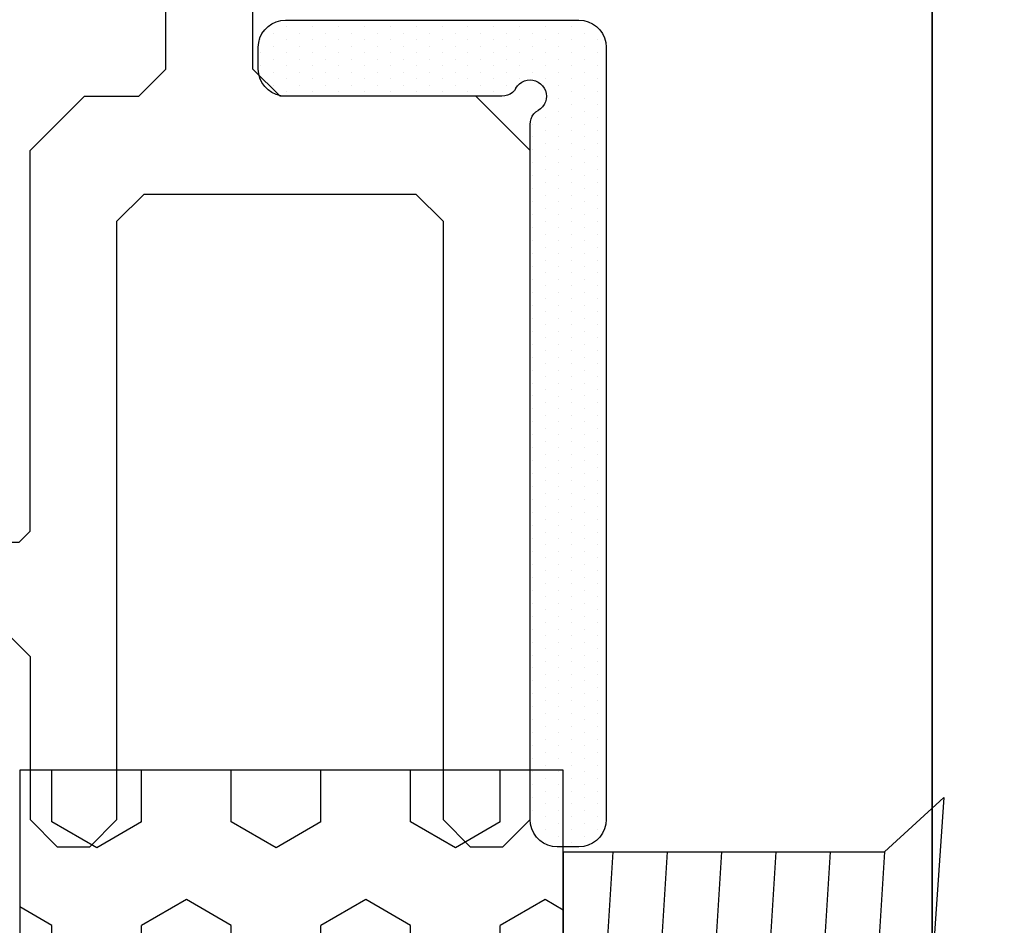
# Model space of a CAD drawing. Header units: millimetres. Extents: x -637441 to -130928, y -380379 to -53767.
# Tile 368 of 390: x -337369 to -337351, y -149246 to -149229. Entities that reach past the tile are written whole.
import ezdxf

# ---------------------------------------------------------------- set-up
doc = ezdxf.new("R2010")
doc.units = ezdxf.units.MM
doc.header["$LTSCALE"] = 10
doc.layers.add('CKTEXTY_MALE', color=7, linetype='Continuous', lineweight=25)
for name, color, linetype in [('CrossSectionsAccess', 2, 'Continuous'), ('CrossSectionsGlass', 4, 'Continuous'), ('CrossSectionsGums', 1, 'Continuous'), ('CrossSectionsProfils', 7, 'Continuous')]:
    doc.layers.add(name, color=color, linetype=linetype)
doc.styles.get("Standard").update_dxf_attribs({"font": 'simplex.shx', "width": 0.8})
doc.dimstyles.new('normální', dxfattribs={"dimscale": 50, "dimtxt": 2.5, "dimasz": 2.5, "dimexe": 1.768, "dimexo": 5, "dimtad": 1, "dimrnd": 1, "dimtxsty": 'Standard', "dimblk1": 'OBLIQUE', "dimblk2": 'OBLIQUE', "dimsah": 1, "dimcen": 2.5, "dimdle": 1.8, "dimadec": 0, "dimazin": 0, "dimtfac": 1, "dimtix": 1, "dimtmove": 2, "dimatfit": 3, "dimfxl": 1, "dimarcsym": 0})

# ---------------------------------------------------------------- blocks, each defined once
blk = doc.blocks.new('120609', base_point=(6339.36035, 1850.44214))
at = {"layer": 'CrossSectionsGums', "color": 253, "true_color": 0xadadad}
for p, q in [((6329.90869, 1849.85059), (6329.56689, 1850.44214)), ((6330.86133, 1849.85059), (6331.20264, 1850.44214)), ((6335.62354, 1849.85077), (6335.28223, 1850.44214)), ((6336.57617, 1849.85083), (6336.91748, 1850.44214)), ((6341.33838, 1849.85077), (6340.99707, 1850.44214)), ((6342.29102, 1849.85083), (6342.63232, 1850.44214)), ((6347.05371, 1849.85052), (6346.71191, 1850.44214)), ((6348.00635, 1849.85065), (6348.34766, 1850.44214)), ((6327.86035, 1849.85071), (6328.00342, 1849.85071)), ((6328.47998, 1849.02576), (6328.00342, 1849.85065)), ((6329.90869, 1849.85071), (6330.86084, 1849.85071)), ((6332.29004, 1849.02594), (6332.76611, 1849.85089)), ((6332.76611, 1849.85071), (6333.71826, 1849.85071)), ((6334.19482, 1849.02576), (6333.71826, 1849.85065)), ((6335.62354, 1849.85071), (6336.57617, 1849.85071)), ((6338.00488, 1849.02582), (6338.48145, 1849.85071)), ((6338.48096, 1849.85071), (6339.43359, 1849.85071)), ((6339.91016, 1849.02594), (6339.43359, 1849.85083)), ((6341.33838, 1849.85071), (6342.29102, 1849.85071)), ((6343.71973, 1849.02582), (6344.19629, 1849.85071)), ((6344.1958, 1849.85071), (6345.14844, 1849.85071)), ((6345.625, 1849.02594), (6345.14844, 1849.85083)), ((6347.05371, 1849.85071), (6348.00586, 1849.85071)), ((6349.43457, 1849.02582), (6349.91113, 1849.85071)), ((6349.91113, 1849.85071), (6350.86035, 1849.85071)), ((6328.00342, 1848.20093), (6328.47949, 1849.02582)), ((6332.76611, 1848.20093), (6332.29004, 1849.02582)), ((6333.71875, 1848.20093), (6334.19482, 1849.02582)), ((6338.48096, 1848.20093), (6338.00488, 1849.02582)), ((6339.43359, 1848.20099), (6339.90967, 1849.02588)), ((6344.19629, 1848.20111), (6343.71973, 1849.026)), ((6345.14844, 1848.20099), (6345.62451, 1849.02588)), ((6349.91113, 1848.20087), (6349.43506, 1849.02576)), ((6327.86035, 1848.20093), (6328.00342, 1848.20093)), ((6329.43213, 1847.37592), (6329.90869, 1848.20081)), ((6329.90869, 1848.20093), (6330.86084, 1848.20093)), ((6331.3374, 1847.37598), (6330.86084, 1848.20081)), ((6332.76611, 1848.20093), (6333.71826, 1848.20093)), ((6335.14746, 1847.3761), (6335.62354, 1848.20105)), ((6335.62354, 1848.20093), (6336.57617, 1848.20093)), ((6337.05225, 1847.3761), (6336.57617, 1848.20099)), ((6338.48096, 1848.20093), (6339.43359, 1848.20093)), ((6340.8623, 1847.37616), (6341.33838, 1848.20105)), ((6341.33838, 1848.20093), (6342.29102, 1848.20093)), ((6342.76709, 1847.3761), (6342.29102, 1848.20099)), ((6344.1958, 1848.20093), (6345.14844, 1848.20093)), ((6346.57764, 1847.37598), (6347.05371, 1848.20087)), ((6347.05371, 1848.20093), (6348.00586, 1848.20093)), ((6348.48242, 1847.37592), (6348.00586, 1848.20081)), ((6349.91113, 1848.20093), (6350.86035, 1848.20093)), ((6329.90869, 1846.55109), (6329.43213, 1847.37598)), ((6330.86084, 1846.55127), (6331.3374, 1847.37616)), ((6335.62354, 1846.55103), (6335.14697, 1847.37598)), ((6336.57617, 1846.55121), (6337.05225, 1847.37604)), ((6341.33887, 1846.55127), (6340.8623, 1847.37616)), ((6342.29102, 1846.55109), (6342.76758, 1847.37598)), ((6347.05371, 1846.55121), (6346.57715, 1847.3761)), ((6348.00586, 1846.55115), (6348.48242, 1847.37604)), ((6327.86035, 1846.55115), (6328.00342, 1846.55115)), ((6328.47998, 1845.72626), (6328.00391, 1846.55115)), ((6329.90869, 1846.55115), (6330.86084, 1846.55115)), ((6332.29004, 1845.72626), (6332.76611, 1846.55115)), ((6332.76611, 1846.55115), (6333.71826, 1846.55115)), ((6334.19482, 1845.72626), (6333.71875, 1846.55115)), ((6335.62354, 1846.55115), (6336.57617, 1846.55115)), ((6338.00488, 1845.72626), (6338.48096, 1846.55115)), ((6338.48096, 1846.55115), (6339.43359, 1846.55115)), ((6339.90967, 1845.7262), (6339.43359, 1846.55109)), ((6341.33838, 1846.55115), (6342.29102, 1846.55115)), ((6343.71973, 1845.72632), (6344.1958, 1846.55121)), ((6344.1958, 1846.55115), (6345.14844, 1846.55115)), ((6345.625, 1845.72644), (6345.14893, 1846.55133)), ((6347.05371, 1846.55115), (6348.00586, 1846.55115)), ((6349.43506, 1845.72607), (6349.91113, 1846.55096)), ((6349.91113, 1846.55115), (6350.86035, 1846.55115)), ((6328.00342, 1844.90125), (6328.47998, 1845.72614)), ((6332.76611, 1844.90131), (6332.29004, 1845.7262)), ((6333.71875, 1844.90143), (6334.19482, 1845.72632)), ((6338.48096, 1844.90143), (6338.00488, 1845.72632)), ((6339.43359, 1844.90149), (6339.90967, 1845.72638)), ((6344.1958, 1844.90137), (6343.71973, 1845.72626)), ((6345.14844, 1844.90125), (6345.625, 1845.72614)), ((6349.91113, 1844.90131), (6349.43506, 1845.72614)), ((6327.86035, 1844.90137), (6328.00342, 1844.90137)), ((6329.43213, 1844.0766), (6329.90869, 1844.90149)), ((6329.90869, 1844.90137), (6330.86084, 1844.90137)), ((6331.3374, 1844.07642), (6330.86084, 1844.90131)), ((6332.76611, 1844.90137), (6333.71826, 1844.90137)), ((6335.14746, 1844.07654), (6335.62354, 1844.90143)), ((6335.62354, 1844.90137), (6336.57617, 1844.90137)), ((6337.05225, 1844.07635), (6336.57617, 1844.90125)), ((6338.48096, 1844.90137), (6339.43359, 1844.90137)), ((6340.8623, 1844.07642), (6341.33887, 1844.90131)), ((6341.33838, 1844.90137), (6342.29102, 1844.90137)), ((6342.76758, 1844.0766), (6342.29102, 1844.90149)), ((6344.1958, 1844.90137), (6345.14844, 1844.90137)), ((6346.57715, 1844.07648), (6347.05371, 1844.90137)), ((6347.05371, 1844.90137), (6348.00586, 1844.90137)), ((6348.48242, 1844.07654), (6348.00586, 1844.90143)), ((6349.91113, 1844.90137), (6350.86035, 1844.90137)), ((6329.90869, 1843.25159), (6329.43262, 1844.07648)), ((6330.86133, 1843.25159), (6331.3374, 1844.07648)), ((6335.62354, 1843.25159), (6335.14746, 1844.07648)), ((6336.57617, 1843.25159), (6337.05225, 1844.07648)), ((6341.33838, 1843.25153), (6340.8623, 1844.07642)), ((6342.29102, 1843.25165), (6342.76709, 1844.07654)), ((6347.05371, 1843.25177), (6346.57764, 1844.07666)), ((6348.00635, 1843.2514), (6348.48242, 1844.07629)), ((6327.86035, 1843.25159), (6328.00342, 1843.25159)), ((6328.47998, 1842.42657), (6328.00342, 1843.25146)), ((6329.90869, 1843.25159), (6330.86084, 1843.25159)), ((6332.29004, 1842.42676), (6332.76611, 1843.25165)), ((6332.76611, 1843.25159), (6333.71826, 1843.25159)), ((6334.19482, 1842.4267), (6333.71875, 1843.25159)), ((6335.62354, 1843.25159), (6336.57617, 1843.25159)), ((6338.00488, 1842.42682), (6338.48096, 1843.25171)), ((6338.48096, 1843.25159), (6339.43359, 1843.25159)), ((6339.90967, 1842.42676), (6339.43359, 1843.25165)), ((6341.33838, 1843.25159), (6342.29102, 1843.25159)), ((6343.71973, 1842.42657), (6344.19629, 1843.25146)), ((6344.1958, 1843.25159), (6345.14844, 1843.25159)), ((6345.62451, 1842.4267), (6345.14844, 1843.25159)), ((6347.05371, 1843.25159), (6348.00586, 1843.25159)), ((6349.43457, 1842.42664), (6349.91113, 1843.25153)), ((6349.91113, 1843.25159), (6350.86035, 1843.25159)), ((6328.00342, 1841.60193), (6328.47998, 1842.42682)), ((6332.76611, 1841.60175), (6332.29004, 1842.42664)), ((6333.71826, 1841.60193), (6334.19482, 1842.42682)), ((6338.48096, 1841.60168), (6338.00488, 1842.42657)), ((6339.43359, 1841.60175), (6339.90967, 1842.42664)), ((6344.19629, 1841.60193), (6343.71973, 1842.42682)), ((6345.14844, 1841.60181), (6345.625, 1842.4267)), ((6349.91113, 1841.60187), (6349.43457, 1842.42676)), ((6327.86035, 1841.60181), (6328.00342, 1841.60181)), ((6329.43262, 1840.77692), (6329.90869, 1841.60181)), ((6329.90869, 1841.60181), (6330.86084, 1841.60181)), ((6331.3374, 1840.77692), (6330.86133, 1841.60181)), ((6332.76611, 1841.60181), (6333.71826, 1841.60181)), ((6335.14746, 1840.77692), (6335.62354, 1841.60181)), ((6335.62354, 1841.60181), (6336.57617, 1841.60181)), ((6337.05225, 1840.77692), (6336.57617, 1841.60181)), ((6338.48096, 1841.60181), (6339.43359, 1841.60181)), ((6340.8623, 1840.77698), (6341.33838, 1841.60187)), ((6341.33838, 1841.60181), (6342.29102, 1841.60181)), ((6342.76709, 1840.77686), (6342.29102, 1841.60175)), ((6344.1958, 1841.60181), (6345.14844, 1841.60181)), ((6346.57764, 1840.77673), (6347.05371, 1841.60162)), ((6347.05371, 1841.60181), (6348.00586, 1841.60181)), ((6348.48242, 1840.7771), (6348.00635, 1841.60199)), ((6349.91113, 1841.60181), (6350.86035, 1841.60181)), ((6329.62549, 1840.44214), (6329.43213, 1840.77679)), ((6331.14404, 1840.44214), (6331.3374, 1840.77698)), ((6335.34082, 1840.44214), (6335.14746, 1840.77698)), ((6336.85889, 1840.44214), (6337.05225, 1840.77704)), ((6341.05566, 1840.44214), (6340.8623, 1840.77698)), ((6342.57422, 1840.44214), (6342.76758, 1840.77679)), ((6346.77051, 1840.44214), (6346.57715, 1840.77692)), ((6348.28906, 1840.44214), (6348.48242, 1840.77686))]:
    blk.add_line(p, q, dxfattribs=at)
at = {"layer": 'CrossSectionsGums', "color": 1, "flags": 128}
blk.add_lwpolyline([(6350.86035, 1840.44214), (6350.86035, 1850.44214), (6327.86035, 1850.44214), (6327.86035, 1840.44214), (6350.86035, 1840.44214)], dxfattribs=at)
blk = doc.blocks.new('14614948', base_point=(267.362, 311.137))
at = {"layer": 'CrossSectionsAccess'}
for p, q in [((277.362, 311.137), (257.362, 311.137)), ((257.362, 311.137), (257.362, 305.224)), ((277.362, 311.137), (277.362, 305.224)), ((262.358, 310.534), (257.362, 310.224)), ((267.362, 310.637), (262.358, 310.534)), ((272.366, 310.534), (267.362, 310.637)), ((277.362, 310.224), (272.366, 310.534)), ((267.362, 309.637), (262.358, 309.534)), ((272.366, 309.534), (267.362, 309.637)), ((262.358, 309.534), (257.362, 309.224)), ((277.362, 309.224), (272.366, 309.534)), ((262.358, 308.534), (257.362, 308.224)), ((267.362, 308.637), (262.358, 308.534)), ((272.366, 308.534), (267.362, 308.637)), ((277.362, 308.224), (272.366, 308.534)), ((267.362, 307.637), (262.358, 307.534)), ((272.366, 307.534), (267.362, 307.637)), ((262.358, 307.534), (257.362, 307.224)), ((277.362, 307.224), (272.366, 307.534)), ((262.358, 306.534), (257.362, 306.224)), ((267.362, 306.637), (262.358, 306.534)), ((272.366, 306.534), (267.362, 306.637)), ((277.362, 306.224), (272.366, 306.534)), ((267.362, 305.637), (262.358, 305.534)), ((272.366, 305.534), (267.362, 305.637)), ((262.358, 305.534), (257.362, 305.224)), ((277.362, 305.224), (272.366, 305.534)), ((257.362, 305.224), (256.362, 304.137)), ((277.362, 305.224), (278.362, 304.137)), ((267.362, 304.637), (261.857, 304.512)), ((272.868, 304.512), (267.362, 304.637)), ((261.857, 304.512), (256.362, 304.137)), ((278.362, 304.137), (272.868, 304.512))]:
    blk.add_line(p, q, dxfattribs=at)
blk = doc.blocks.new('K43_2105_X', base_point=(1276.174, 1370.825))
at = {"layer": 'CrossSectionsProfils', "flags": 128}
for points in [[(1289.474, 1359.325), (1289.674, 1359.525), (1289.674, 1361.125), (1289.474, 1361.325), (1282.674, 1361.325), (1282.174, 1361.825), (1282.174, 1365.075), (1281.924, 1365.325), (1282.174, 1365.575), (1282.174, 1368.825), (1282.674, 1369.325), (1285.174, 1369.325), (1285.674, 1369.825), (1285.674, 1370.325), (1285.174, 1370.825), (1258.174, 1370.825), (1257.674, 1370.325), (1257.674, 1369.725), (1258.174, 1369.225), (1261.174, 1369.225), (1261.674, 1368.725), (1261.674, 1366.575), (1261.924, 1366.325), (1261.674, 1366.075), (1261.674, 1363.925), (1261.174, 1363.425), (1258.174, 1363.425), (1257.674, 1362.925), (1257.674, 1362.325), (1258.174, 1361.825), (1269.174, 1361.825), (1269.674, 1361.325), (1269.674, 1356.325), (1269.174, 1355.825), (1258.174, 1355.825), (1257.674, 1355.325), (1257.674, 1354.725), (1258.174, 1354.225), (1270.474, 1354.225), (1271.474, 1355.225), (1271.474, 1358.825), (1271.974, 1359.325), (1289.474, 1359.325)], [(1280.574, 1361.425), (1280.574, 1361.925), (1280.074, 1362.425), (1279.774, 1362.425), (1279.574, 1362.625), (1279.574, 1363.225), (1279.774, 1363.425), (1280.374, 1363.425), (1280.574, 1363.625), (1280.574, 1369.025), (1280.374, 1369.225), (1263.474, 1369.225), (1263.274, 1369.025), (1263.274, 1363.625), (1263.474, 1363.425), (1270.474, 1363.425), (1271.474, 1362.425), (1271.474, 1361.425), (1271.974, 1360.925), (1280.074, 1360.925), (1280.574, 1361.425)]]:
    blk.add_lwpolyline(points, dxfattribs=at)
blk = doc.blocks.new('Hatch30199', base_point=(2077.016, 1418.632))
at = {"layer": 'CrossSectionsGums', "color": 8}
for p, q in [((1402.08, 1393.984), (1402.08, 1393.984)), ((1402.318, 1393.984), (1402.318, 1393.984)), ((1402.556, 1393.984), (1402.556, 1393.984)), ((1402.794, 1393.984), (1402.794, 1393.984)), ((1401.961, 1393.746), (1401.961, 1393.746)), ((1402.199, 1393.746), (1402.199, 1393.746)), ((1402.437, 1393.746), (1402.437, 1393.746)), ((1402.675, 1393.746), (1402.675, 1393.746)), ((1402.913, 1393.746), (1402.913, 1393.746)), ((1401.842, 1393.507), (1401.842, 1393.507)), ((1402.08, 1393.507), (1402.08, 1393.507)), ((1402.318, 1393.507), (1402.318, 1393.507)), ((1402.556, 1393.507), (1402.556, 1393.507)), ((1402.794, 1393.507), (1402.794, 1393.507)), ((1403.032, 1393.507), (1403.032, 1393.507)), ((1401.723, 1393.269), (1401.723, 1393.269)), ((1401.961, 1393.269), (1401.961, 1393.269)), ((1402.199, 1393.269), (1402.199, 1393.269)), ((1402.437, 1393.269), (1402.437, 1393.269)), ((1402.675, 1393.269), (1402.675, 1393.269)), ((1402.913, 1393.269), (1402.913, 1393.269)), ((1401.842, 1393.031), (1401.842, 1393.031)), ((1402.08, 1393.031), (1402.08, 1393.031)), ((1402.318, 1393.031), (1402.318, 1393.031)), ((1402.556, 1393.031), (1402.556, 1393.031)), ((1402.794, 1393.031), (1402.794, 1393.031)), ((1403.032, 1393.031), (1403.032, 1393.031)), ((1401.723, 1392.793), (1401.723, 1392.793)), ((1401.961, 1392.793), (1401.961, 1392.793)), ((1402.199, 1392.793), (1402.199, 1392.793)), ((1402.437, 1392.793), (1402.437, 1392.793)), ((1402.675, 1392.793), (1402.675, 1392.793)), ((1402.913, 1392.793), (1402.913, 1392.793)), ((1401.842, 1392.555), (1401.842, 1392.555)), ((1402.08, 1392.555), (1402.08, 1392.555)), ((1402.318, 1392.555), (1402.318, 1392.555)), ((1402.556, 1392.555), (1402.556, 1392.555)), ((1402.794, 1392.555), (1402.794, 1392.555)), ((1403.032, 1392.555), (1403.032, 1392.555)), ((1401.723, 1392.317), (1401.723, 1392.317)), ((1401.961, 1392.317), (1401.961, 1392.317)), ((1402.199, 1392.317), (1402.199, 1392.317)), ((1402.437, 1392.317), (1402.437, 1392.317)), ((1402.675, 1392.317), (1402.675, 1392.317)), ((1402.913, 1392.317), (1402.913, 1392.317)), ((1401.842, 1392.079), (1401.842, 1392.079)), ((1402.08, 1392.079), (1402.08, 1392.079)), ((1402.318, 1392.079), (1402.318, 1392.079)), ((1402.556, 1392.079), (1402.556, 1392.079)), ((1402.794, 1392.079), (1402.794, 1392.079)), ((1403.032, 1392.079), (1403.032, 1392.079)), ((1401.723, 1391.841), (1401.723, 1391.841)), ((1401.961, 1391.841), (1401.961, 1391.841)), ((1402.199, 1391.841), (1402.199, 1391.841)), ((1402.437, 1391.841), (1402.437, 1391.841)), ((1402.675, 1391.841), (1402.675, 1391.841)), ((1402.913, 1391.841), (1402.913, 1391.841)), ((1401.842, 1391.603), (1401.842, 1391.603)), ((1402.08, 1391.603), (1402.08, 1391.603)), ((1402.318, 1391.603), (1402.318, 1391.603)), ((1402.556, 1391.603), (1402.556, 1391.603)), ((1402.794, 1391.603), (1402.794, 1391.603)), ((1403.032, 1391.603), (1403.032, 1391.603)), ((1401.723, 1391.364), (1401.723, 1391.364)), ((1401.961, 1391.364), (1401.961, 1391.364)), ((1402.199, 1391.364), (1402.199, 1391.364)), ((1402.437, 1391.364), (1402.437, 1391.364)), ((1402.675, 1391.364), (1402.675, 1391.364)), ((1402.913, 1391.364), (1402.913, 1391.364)), ((1401.842, 1391.126), (1401.842, 1391.126)), ((1402.08, 1391.126), (1402.08, 1391.126)), ((1402.318, 1391.126), (1402.318, 1391.126)), ((1402.556, 1391.126), (1402.556, 1391.126)), ((1402.794, 1391.126), (1402.794, 1391.126)), ((1403.033, 1391.126), (1403.033, 1391.126)), ((1401.723, 1390.888), (1401.723, 1390.888)), ((1401.961, 1390.888), (1401.961, 1390.888)), ((1402.199, 1390.888), (1402.199, 1390.888)), ((1402.437, 1390.888), (1402.437, 1390.888)), ((1402.675, 1390.888), (1402.675, 1390.888)), ((1402.913, 1390.888), (1402.913, 1390.888)), ((1401.842, 1390.65), (1401.842, 1390.65)), ((1402.08, 1390.65), (1402.08, 1390.65)), ((1402.318, 1390.65), (1402.318, 1390.65)), ((1402.556, 1390.65), (1402.556, 1390.65)), ((1402.794, 1390.65), (1402.794, 1390.65)), ((1403.032, 1390.65), (1403.032, 1390.65)), ((1401.723, 1390.412), (1401.723, 1390.412)), ((1401.961, 1390.412), (1401.961, 1390.412)), ((1402.199, 1390.412), (1402.199, 1390.412)), ((1402.437, 1390.412), (1402.437, 1390.412)), ((1402.675, 1390.412), (1402.675, 1390.412)), ((1402.913, 1390.412), (1402.913, 1390.412)), ((1401.842, 1390.174), (1401.842, 1390.174)), ((1402.08, 1390.174), (1402.08, 1390.174)), ((1402.318, 1390.174), (1402.318, 1390.174)), ((1402.556, 1390.174), (1402.556, 1390.174)), ((1402.794, 1390.174), (1402.794, 1390.174)), ((1403.032, 1390.174), (1403.032, 1390.174)), ((1401.723, 1389.936), (1401.723, 1389.936)), ((1401.961, 1389.936), (1401.961, 1389.936)), ((1402.199, 1389.936), (1402.199, 1389.936)), ((1402.437, 1389.936), (1402.437, 1389.936)), ((1402.675, 1389.936), (1402.675, 1389.936)), ((1402.913, 1389.936), (1402.913, 1389.936)), ((1401.842, 1389.698), (1401.842, 1389.698)), ((1402.08, 1389.698), (1402.08, 1389.698)), ((1402.318, 1389.698), (1402.318, 1389.698)), ((1402.556, 1389.698), (1402.556, 1389.698)), ((1402.794, 1389.698), (1402.794, 1389.698)), ((1403.032, 1389.698), (1403.032, 1389.698)), ((1401.723, 1389.459), (1401.723, 1389.459)), ((1401.961, 1389.459), (1401.961, 1389.459)), ((1402.199, 1389.459), (1402.199, 1389.459)), ((1402.437, 1389.459), (1402.437, 1389.459)), ((1402.675, 1389.459), (1402.675, 1389.459)), ((1402.913, 1389.459), (1402.913, 1389.459)), ((1401.842, 1389.221), (1401.842, 1389.221)), ((1402.08, 1389.221), (1402.08, 1389.221)), ((1402.318, 1389.221), (1402.318, 1389.221)), ((1402.556, 1389.221), (1402.556, 1389.221)), ((1402.794, 1389.221), (1402.794, 1389.221)), ((1401.723, 1388.983), (1401.723, 1388.983)), ((1401.961, 1388.983), (1401.961, 1388.983)), ((1402.199, 1388.983), (1402.199, 1388.983)), ((1402.437, 1388.983), (1402.437, 1388.983)), ((1402.675, 1388.983), (1402.675, 1388.983)), ((1403.628, 1388.983), (1403.628, 1388.983)), ((1403.866, 1388.983), (1403.866, 1388.983)), ((1404.104, 1388.983), (1404.104, 1388.983)), ((1404.342, 1388.983), (1404.342, 1388.983)), ((1404.58, 1388.983), (1404.58, 1388.983)), ((1404.818, 1388.983), (1404.818, 1388.983)), ((1405.057, 1388.983), (1405.057, 1388.983)), ((1405.295, 1388.983), (1405.295, 1388.983)), ((1405.533, 1388.983), (1405.533, 1388.983)), ((1405.771, 1388.983), (1405.771, 1388.983)), ((1406.009, 1388.983), (1406.009, 1388.983)), ((1406.247, 1388.983), (1406.247, 1388.983)), ((1406.485, 1388.983), (1406.485, 1388.983)), ((1406.723, 1388.983), (1406.723, 1388.983)), ((1406.962, 1388.983), (1406.962, 1388.983)), ((1407.2, 1388.983), (1407.2, 1388.983)), ((1407.438, 1388.983), (1407.438, 1388.983)), ((1407.676, 1388.983), (1407.676, 1388.983)), ((1407.914, 1388.983), (1407.914, 1388.983)), ((1408.152, 1388.983), (1408.152, 1388.983)), ((1408.39, 1388.983), (1408.39, 1388.983)), ((1408.628, 1388.983), (1408.628, 1388.983)), ((1408.867, 1388.983), (1408.867, 1388.983)), ((1409.105, 1388.983), (1409.105, 1388.983)), ((1409.343, 1388.983), (1409.343, 1388.983)), ((1409.581, 1388.983), (1409.581, 1388.983)), ((1409.819, 1388.983), (1409.819, 1388.983)), ((1410.057, 1388.983), (1410.057, 1388.983)), ((1410.295, 1388.983), (1410.295, 1388.983)), ((1410.533, 1388.983), (1410.533, 1388.983)), ((1410.771, 1388.983), (1410.771, 1388.983)), ((1411.01, 1388.983), (1411.01, 1388.983)), ((1411.248, 1388.983), (1411.248, 1388.983)), ((1411.486, 1388.983), (1411.486, 1388.983)), ((1411.724, 1388.983), (1411.724, 1388.983)), ((1411.962, 1388.983), (1411.962, 1388.983)), ((1412.2, 1388.983), (1412.2, 1388.983)), ((1412.438, 1388.983), (1412.438, 1388.983)), ((1412.677, 1388.983), (1412.677, 1388.983)), ((1412.915, 1388.983), (1412.915, 1388.983)), ((1413.153, 1388.983), (1413.153, 1388.983)), ((1413.391, 1388.983), (1413.391, 1388.983)), ((1413.629, 1388.983), (1413.629, 1388.983)), ((1413.867, 1388.983), (1413.867, 1388.983)), ((1414.105, 1388.983), (1414.105, 1388.983)), ((1414.343, 1388.983), (1414.343, 1388.983)), ((1414.582, 1388.983), (1414.582, 1388.983)), ((1414.82, 1388.983), (1414.82, 1388.983)), ((1415.058, 1388.983), (1415.058, 1388.983)), ((1415.296, 1388.983), (1415.296, 1388.983)), ((1415.534, 1388.983), (1415.534, 1388.983)), ((1415.772, 1388.983), (1415.772, 1388.983)), ((1416.01, 1388.983), (1416.01, 1388.983)), ((1416.248, 1388.983), (1416.248, 1388.983)), ((1416.487, 1388.983), (1416.487, 1388.983)), ((1401.842, 1388.745), (1401.842, 1388.745)), ((1402.08, 1388.745), (1402.08, 1388.745)), ((1402.318, 1388.745), (1402.318, 1388.745)), ((1402.556, 1388.745), (1402.556, 1388.745)), ((1402.794, 1388.745), (1402.794, 1388.745)), ((1403.271, 1388.745), (1403.271, 1388.745)), ((1403.509, 1388.745), (1403.509, 1388.745)), ((1403.747, 1388.745), (1403.747, 1388.745)), ((1403.985, 1388.745), (1403.985, 1388.745)), ((1404.223, 1388.745), (1404.223, 1388.745)), ((1404.461, 1388.745), (1404.461, 1388.745)), ((1404.699, 1388.745), (1404.699, 1388.745)), ((1404.938, 1388.745), (1404.938, 1388.745)), ((1405.176, 1388.745), (1405.176, 1388.745)), ((1405.414, 1388.745), (1405.414, 1388.745)), ((1405.652, 1388.745), (1405.652, 1388.745)), ((1405.89, 1388.745), (1405.89, 1388.745)), ((1406.128, 1388.745), (1406.128, 1388.745)), ((1406.366, 1388.745), (1406.366, 1388.745)), ((1406.604, 1388.745), (1406.604, 1388.745)), ((1406.843, 1388.745), (1406.843, 1388.745)), ((1407.081, 1388.745), (1407.081, 1388.745)), ((1407.319, 1388.745), (1407.319, 1388.745)), ((1407.557, 1388.745), (1407.557, 1388.745)), ((1407.795, 1388.745), (1407.795, 1388.745)), ((1408.033, 1388.745), (1408.033, 1388.745)), ((1408.271, 1388.745), (1408.271, 1388.745)), ((1408.509, 1388.745), (1408.509, 1388.745)), ((1408.748, 1388.745), (1408.748, 1388.745)), ((1408.986, 1388.745), (1408.986, 1388.745)), ((1409.224, 1388.745), (1409.224, 1388.745)), ((1409.462, 1388.745), (1409.462, 1388.745)), ((1409.7, 1388.745), (1409.7, 1388.745)), ((1409.938, 1388.745), (1409.938, 1388.745)), ((1410.176, 1388.745), (1410.176, 1388.745)), ((1410.414, 1388.745), (1410.414, 1388.745)), ((1410.652, 1388.745), (1410.652, 1388.745)), ((1410.891, 1388.745), (1410.891, 1388.745)), ((1411.129, 1388.745), (1411.129, 1388.745)), ((1411.367, 1388.745), (1411.367, 1388.745)), ((1411.605, 1388.745), (1411.605, 1388.745)), ((1411.843, 1388.745), (1411.843, 1388.745)), ((1412.081, 1388.745), (1412.081, 1388.745)), ((1412.319, 1388.745), (1412.319, 1388.745)), ((1412.557, 1388.745), (1412.557, 1388.745)), ((1412.796, 1388.745), (1412.796, 1388.745)), ((1413.034, 1388.745), (1413.034, 1388.745)), ((1413.272, 1388.745), (1413.272, 1388.745)), ((1413.51, 1388.745), (1413.51, 1388.745)), ((1413.748, 1388.745), (1413.748, 1388.745)), ((1413.986, 1388.745), (1413.986, 1388.745)), ((1414.224, 1388.745), (1414.224, 1388.745)), ((1414.463, 1388.745), (1414.463, 1388.745)), ((1414.701, 1388.745), (1414.701, 1388.745)), ((1414.939, 1388.745), (1414.939, 1388.745)), ((1415.177, 1388.745), (1415.177, 1388.745)), ((1415.415, 1388.745), (1415.415, 1388.745)), ((1415.653, 1388.745), (1415.653, 1388.745)), ((1415.891, 1388.745), (1415.891, 1388.745)), ((1416.129, 1388.745), (1416.129, 1388.745)), ((1416.368, 1388.745), (1416.368, 1388.745)), ((1416.606, 1388.745), (1416.606, 1388.745)), ((1416.844, 1388.745), (1416.844, 1388.745)), ((1401.723, 1388.507), (1401.723, 1388.507)), ((1401.961, 1388.507), (1401.961, 1388.507)), ((1402.199, 1388.507), (1402.199, 1388.507)), ((1402.437, 1388.507), (1402.437, 1388.507)), ((1402.675, 1388.507), (1402.675, 1388.507)), ((1402.913, 1388.507), (1402.913, 1388.507)), ((1403.152, 1388.507), (1403.152, 1388.507)), ((1403.39, 1388.507), (1403.39, 1388.507)), ((1403.628, 1388.507), (1403.628, 1388.507)), ((1403.866, 1388.507), (1403.866, 1388.507)), ((1404.104, 1388.507), (1404.104, 1388.507)), ((1404.342, 1388.507), (1404.342, 1388.507)), ((1404.58, 1388.507), (1404.58, 1388.507)), ((1404.818, 1388.507), (1404.818, 1388.507)), ((1405.057, 1388.507), (1405.057, 1388.507)), ((1405.295, 1388.507), (1405.295, 1388.507)), ((1405.533, 1388.507), (1405.533, 1388.507)), ((1405.771, 1388.507), (1405.771, 1388.507)), ((1406.009, 1388.507), (1406.009, 1388.507)), ((1406.247, 1388.507), (1406.247, 1388.507)), ((1406.485, 1388.507), (1406.485, 1388.507)), ((1406.724, 1388.507), (1406.724, 1388.507)), ((1406.962, 1388.507), (1406.962, 1388.507)), ((1407.2, 1388.507), (1407.2, 1388.507)), ((1407.438, 1388.507), (1407.438, 1388.507)), ((1407.676, 1388.507), (1407.676, 1388.507)), ((1407.914, 1388.507), (1407.914, 1388.507)), ((1408.152, 1388.507), (1408.152, 1388.507)), ((1408.39, 1388.507), (1408.39, 1388.507)), ((1408.629, 1388.507), (1408.629, 1388.507)), ((1408.867, 1388.507), (1408.867, 1388.507)), ((1409.105, 1388.507), (1409.105, 1388.507)), ((1409.343, 1388.507), (1409.343, 1388.507)), ((1409.581, 1388.507), (1409.581, 1388.507)), ((1409.819, 1388.507), (1409.819, 1388.507)), ((1410.057, 1388.507), (1410.057, 1388.507)), ((1410.295, 1388.507), (1410.295, 1388.507)), ((1410.533, 1388.507), (1410.533, 1388.507)), ((1410.772, 1388.507), (1410.772, 1388.507)), ((1411.01, 1388.507), (1411.01, 1388.507)), ((1411.248, 1388.507), (1411.248, 1388.507)), ((1411.486, 1388.507), (1411.486, 1388.507)), ((1411.724, 1388.507), (1411.724, 1388.507)), ((1411.962, 1388.507), (1411.962, 1388.507)), ((1412.2, 1388.507), (1412.2, 1388.507)), ((1412.438, 1388.507), (1412.438, 1388.507)), ((1412.677, 1388.507), (1412.677, 1388.507)), ((1412.915, 1388.507), (1412.915, 1388.507)), ((1413.153, 1388.507), (1413.153, 1388.507)), ((1413.391, 1388.507), (1413.391, 1388.507)), ((1413.629, 1388.507), (1413.629, 1388.507)), ((1413.867, 1388.507), (1413.867, 1388.507)), ((1414.105, 1388.507), (1414.105, 1388.507)), ((1414.344, 1388.507), (1414.344, 1388.507)), ((1414.582, 1388.507), (1414.582, 1388.507)), ((1414.82, 1388.507), (1414.82, 1388.507)), ((1415.058, 1388.507), (1415.058, 1388.507)), ((1415.296, 1388.507), (1415.296, 1388.507)), ((1415.534, 1388.507), (1415.534, 1388.507)), ((1415.772, 1388.507), (1415.772, 1388.507)), ((1416.01, 1388.507), (1416.01, 1388.507)), ((1416.249, 1388.507), (1416.249, 1388.507)), ((1416.487, 1388.507), (1416.487, 1388.507)), ((1416.725, 1388.507), (1416.725, 1388.507)), ((1401.842, 1388.269), (1401.842, 1388.269)), ((1402.08, 1388.269), (1402.08, 1388.269)), ((1402.318, 1388.269), (1402.318, 1388.269)), ((1402.556, 1388.269), (1402.556, 1388.269)), ((1402.794, 1388.269), (1402.794, 1388.269)), ((1403.032, 1388.269), (1403.032, 1388.269)), ((1403.271, 1388.269), (1403.271, 1388.269)), ((1403.509, 1388.269), (1403.509, 1388.269)), ((1403.747, 1388.269), (1403.747, 1388.269)), ((1403.985, 1388.269), (1403.985, 1388.269)), ((1404.223, 1388.269), (1404.223, 1388.269)), ((1404.461, 1388.269), (1404.461, 1388.269)), ((1404.699, 1388.269), (1404.699, 1388.269)), ((1404.938, 1388.269), (1404.938, 1388.269)), ((1405.176, 1388.269), (1405.176, 1388.269)), ((1405.414, 1388.269), (1405.414, 1388.269)), ((1405.652, 1388.269), (1405.652, 1388.269)), ((1405.89, 1388.269), (1405.89, 1388.269)), ((1406.128, 1388.269), (1406.128, 1388.269)), ((1406.366, 1388.269), (1406.366, 1388.269)), ((1406.604, 1388.269), (1406.604, 1388.269)), ((1406.842, 1388.269), (1406.842, 1388.269)), ((1407.081, 1388.269), (1407.081, 1388.269)), ((1407.319, 1388.269), (1407.319, 1388.269)), ((1407.557, 1388.269), (1407.557, 1388.269)), ((1407.795, 1388.269), (1407.795, 1388.269)), ((1408.033, 1388.269), (1408.033, 1388.269)), ((1408.271, 1388.269), (1408.271, 1388.269)), ((1408.509, 1388.269), (1408.509, 1388.269)), ((1408.747, 1388.269), (1408.747, 1388.269)), ((1408.986, 1388.269), (1408.986, 1388.269)), ((1409.224, 1388.269), (1409.224, 1388.269)), ((1409.462, 1388.269), (1409.462, 1388.269)), ((1409.7, 1388.269), (1409.7, 1388.269)), ((1409.938, 1388.269), (1409.938, 1388.269)), ((1410.176, 1388.269), (1410.176, 1388.269)), ((1410.414, 1388.269), (1410.414, 1388.269)), ((1410.652, 1388.269), (1410.652, 1388.269)), ((1410.891, 1388.269), (1410.891, 1388.269)), ((1411.129, 1388.269), (1411.129, 1388.269)), ((1411.367, 1388.269), (1411.367, 1388.269)), ((1411.605, 1388.269), (1411.605, 1388.269)), ((1411.843, 1388.269), (1411.843, 1388.269)), ((1412.081, 1388.269), (1412.081, 1388.269)), ((1412.319, 1388.269), (1412.319, 1388.269)), ((1412.557, 1388.269), (1412.557, 1388.269)), ((1412.796, 1388.269), (1412.796, 1388.269)), ((1413.034, 1388.269), (1413.034, 1388.269)), ((1413.272, 1388.269), (1413.272, 1388.269)), ((1413.51, 1388.269), (1413.51, 1388.269)), ((1413.748, 1388.269), (1413.748, 1388.269)), ((1413.986, 1388.269), (1413.986, 1388.269)), ((1414.224, 1388.269), (1414.224, 1388.269)), ((1414.463, 1388.269), (1414.463, 1388.269)), ((1414.701, 1388.269), (1414.701, 1388.269)), ((1414.939, 1388.269), (1414.939, 1388.269)), ((1415.177, 1388.269), (1415.177, 1388.269)), ((1415.415, 1388.269), (1415.415, 1388.269)), ((1415.653, 1388.269), (1415.653, 1388.269)), ((1415.891, 1388.269), (1415.891, 1388.269)), ((1416.129, 1388.269), (1416.129, 1388.269)), ((1416.367, 1388.269), (1416.367, 1388.269)), ((1416.606, 1388.269), (1416.606, 1388.269)), ((1416.844, 1388.269), (1416.844, 1388.269)), ((1401.961, 1388.031), (1401.961, 1388.031)), ((1402.199, 1388.031), (1402.199, 1388.031)), ((1402.437, 1388.031), (1402.437, 1388.031)), ((1402.675, 1388.031), (1402.675, 1388.031)), ((1402.913, 1388.031), (1402.913, 1388.031)), ((1403.152, 1388.031), (1403.152, 1388.031)), ((1403.39, 1388.031), (1403.39, 1388.031)), ((1403.628, 1388.031), (1403.628, 1388.031)), ((1403.866, 1388.031), (1403.866, 1388.031)), ((1404.104, 1388.031), (1404.104, 1388.031)), ((1404.342, 1388.031), (1404.342, 1388.031)), ((1404.58, 1388.031), (1404.58, 1388.031)), ((1404.818, 1388.031), (1404.818, 1388.031)), ((1405.057, 1388.031), (1405.057, 1388.031)), ((1405.295, 1388.031), (1405.295, 1388.031)), ((1405.533, 1388.031), (1405.533, 1388.031)), ((1405.771, 1388.031), (1405.771, 1388.031)), ((1406.009, 1388.031), (1406.009, 1388.031)), ((1406.247, 1388.031), (1406.247, 1388.031)), ((1406.485, 1388.031), (1406.485, 1388.031)), ((1406.723, 1388.031), (1406.723, 1388.031)), ((1406.962, 1388.031), (1406.962, 1388.031)), ((1407.2, 1388.031), (1407.2, 1388.031)), ((1407.438, 1388.031), (1407.438, 1388.031)), ((1407.676, 1388.031), (1407.676, 1388.031)), ((1407.914, 1388.031), (1407.914, 1388.031)), ((1408.152, 1388.031), (1408.152, 1388.031)), ((1408.39, 1388.031), (1408.39, 1388.031)), ((1408.628, 1388.031), (1408.628, 1388.031)), ((1408.867, 1388.031), (1408.867, 1388.031)), ((1409.105, 1388.031), (1409.105, 1388.031)), ((1409.343, 1388.031), (1409.343, 1388.031)), ((1409.581, 1388.031), (1409.581, 1388.031)), ((1409.819, 1388.031), (1409.819, 1388.031)), ((1410.057, 1388.031), (1410.057, 1388.031)), ((1410.295, 1388.031), (1410.295, 1388.031)), ((1410.533, 1388.031), (1410.533, 1388.031)), ((1410.772, 1388.031), (1410.772, 1388.031)), ((1411.01, 1388.031), (1411.01, 1388.031)), ((1411.248, 1388.031), (1411.248, 1388.031)), ((1411.486, 1388.031), (1411.486, 1388.031)), ((1411.724, 1388.031), (1411.724, 1388.031)), ((1411.962, 1388.031), (1411.962, 1388.031)), ((1412.2, 1388.031), (1412.2, 1388.031)), ((1412.438, 1388.031), (1412.438, 1388.031)), ((1412.677, 1388.031), (1412.677, 1388.031)), ((1412.915, 1388.031), (1412.915, 1388.031)), ((1413.153, 1388.031), (1413.153, 1388.031)), ((1413.391, 1388.031), (1413.391, 1388.031)), ((1413.629, 1388.031), (1413.629, 1388.031)), ((1413.867, 1388.031), (1413.867, 1388.031)), ((1414.105, 1388.031), (1414.105, 1388.031)), ((1414.344, 1388.031), (1414.344, 1388.031)), ((1414.582, 1388.031), (1414.582, 1388.031)), ((1414.82, 1388.031), (1414.82, 1388.031)), ((1415.058, 1388.031), (1415.058, 1388.031)), ((1415.296, 1388.031), (1415.296, 1388.031)), ((1415.534, 1388.031), (1415.534, 1388.031)), ((1415.772, 1388.031), (1415.772, 1388.031)), ((1416.01, 1388.031), (1416.01, 1388.031)), ((1416.248, 1388.031), (1416.248, 1388.031)), ((1416.487, 1388.031), (1416.487, 1388.031)), ((1416.725, 1388.031), (1416.725, 1388.031)), ((1402.08, 1387.792), (1402.08, 1387.792)), ((1402.318, 1387.792), (1402.318, 1387.792)), ((1402.556, 1387.792), (1402.556, 1387.792)), ((1402.794, 1387.792), (1402.794, 1387.792)), ((1403.032, 1387.792), (1403.032, 1387.792)), ((1403.271, 1387.792), (1403.271, 1387.792)), ((1403.509, 1387.792), (1403.509, 1387.792)), ((1403.747, 1387.792), (1403.747, 1387.792)), ((1403.985, 1387.792), (1403.985, 1387.792)), ((1404.223, 1387.792), (1404.223, 1387.792)), ((1404.461, 1387.792), (1404.461, 1387.792)), ((1404.699, 1387.792), (1404.699, 1387.792)), ((1404.937, 1387.792), (1404.937, 1387.792)), ((1405.176, 1387.792), (1405.176, 1387.792)), ((1405.414, 1387.792), (1405.414, 1387.792)), ((1405.652, 1387.792), (1405.652, 1387.792)), ((1405.89, 1387.792), (1405.89, 1387.792)), ((1406.128, 1387.792), (1406.128, 1387.792)), ((1406.366, 1387.792), (1406.366, 1387.792)), ((1406.604, 1387.792), (1406.604, 1387.792)), ((1406.842, 1387.792), (1406.842, 1387.792)), ((1407.081, 1387.792), (1407.081, 1387.792)), ((1407.319, 1387.792), (1407.319, 1387.792)), ((1407.557, 1387.792), (1407.557, 1387.792)), ((1407.795, 1387.792), (1407.795, 1387.792)), ((1408.033, 1387.792), (1408.033, 1387.792)), ((1408.271, 1387.792), (1408.271, 1387.792)), ((1408.509, 1387.792), (1408.509, 1387.792)), ((1408.747, 1387.792), (1408.747, 1387.792)), ((1408.986, 1387.792), (1408.986, 1387.792)), ((1409.224, 1387.792), (1409.224, 1387.792)), ((1409.462, 1387.792), (1409.462, 1387.792)), ((1409.7, 1387.792), (1409.7, 1387.792)), ((1409.938, 1387.792), (1409.938, 1387.792)), ((1410.176, 1387.792), (1410.176, 1387.792)), ((1410.414, 1387.792), (1410.414, 1387.792)), ((1410.652, 1387.792), (1410.652, 1387.792)), ((1410.891, 1387.792), (1410.891, 1387.792)), ((1411.129, 1387.792), (1411.129, 1387.792)), ((1411.367, 1387.792), (1411.367, 1387.792)), ((1411.605, 1387.792), (1411.605, 1387.792)), ((1411.843, 1387.792), (1411.843, 1387.792)), ((1412.081, 1387.792), (1412.081, 1387.792)), ((1412.319, 1387.792), (1412.319, 1387.792)), ((1412.557, 1387.792), (1412.557, 1387.792)), ((1412.796, 1387.792), (1412.796, 1387.792)), ((1413.034, 1387.792), (1413.034, 1387.792)), ((1413.272, 1387.792), (1413.272, 1387.792)), ((1413.51, 1387.792), (1413.51, 1387.792)), ((1413.748, 1387.792), (1413.748, 1387.792)), ((1413.986, 1387.792), (1413.986, 1387.792)), ((1414.224, 1387.792), (1414.224, 1387.792)), ((1414.462, 1387.792), (1414.462, 1387.792)), ((1414.701, 1387.792), (1414.701, 1387.792)), ((1414.939, 1387.792), (1414.939, 1387.792)), ((1415.177, 1387.792), (1415.177, 1387.792)), ((1415.415, 1387.792), (1415.415, 1387.792)), ((1415.653, 1387.792), (1415.653, 1387.792)), ((1415.891, 1387.792), (1415.891, 1387.792)), ((1416.129, 1387.792), (1416.129, 1387.792)), ((1416.367, 1387.792), (1416.367, 1387.792)), ((1416.606, 1387.792), (1416.606, 1387.792))]:
    blk.add_line(p, q, dxfattribs=at)
blk = doc.blocks.new('120957', base_point=(1416.916, 1389.032))
at = {"layer": 'CrossSectionsGums', "color": 1}
for p, q in [((1402.129, 1394.024), (1402.045, 1394.001)), ((1402.216, 1394.032), (1402.129, 1394.024)), ((1402.616, 1394.032), (1402.216, 1394.032)), ((1402.703, 1394.024), (1402.616, 1394.032)), ((1402.787, 1394.001), (1402.703, 1394.024)), ((1401.833, 1393.853), (1401.783, 1393.782)), ((1401.895, 1393.915), (1401.833, 1393.853)), ((1401.966, 1393.965), (1401.895, 1393.915)), ((1402.045, 1394.001), (1401.966, 1393.965)), ((1402.866, 1393.965), (1402.787, 1394.001)), ((1402.938, 1393.915), (1402.866, 1393.965)), ((1402.999, 1393.853), (1402.938, 1393.915)), ((1403.049, 1393.782), (1402.999, 1393.853)), ((1401.746, 1393.703), (1401.724, 1393.618)), ((1401.783, 1393.782), (1401.746, 1393.703)), ((1403.086, 1393.703), (1403.049, 1393.782)), ((1403.109, 1393.618), (1403.086, 1393.703)), ((1401.724, 1393.618), (1401.716, 1393.532)), ((1401.716, 1393.532), (1401.716, 1388.132)), ((1403.116, 1393.532), (1403.109, 1393.618)), ((1403.116, 1389.551), (1403.116, 1393.532)), ((1403.098, 1389.449), (1403.112, 1389.499)), ((1403.112, 1389.499), (1403.116, 1389.551)), ((1402.966, 1389.291), (1403.009, 1389.321)), ((1403.009, 1389.321), (1403.046, 1389.358)), ((1403.046, 1389.358), (1403.076, 1389.401)), ((1403.076, 1389.401), (1403.098, 1389.449)), ((1402.834, 1389.134), (1402.821, 1389.084)), ((1402.856, 1389.182), (1402.834, 1389.134)), ((1402.886, 1389.224), (1402.856, 1389.182)), ((1402.923, 1389.261), (1402.886, 1389.224)), ((1402.966, 1389.291), (1402.923, 1389.261)), ((1402.821, 1389.084), (1402.816, 1389.032)), ((1402.816, 1389.032), (1402.821, 1388.979)), ((1402.821, 1388.979), (1402.834, 1388.929)), ((1403.443, 1388.961), (1403.406, 1388.924)), ((1403.486, 1388.991), (1403.443, 1388.961)), ((1403.533, 1389.014), (1403.486, 1388.991)), ((1403.584, 1389.027), (1403.533, 1389.014)), ((1403.636, 1389.032), (1403.584, 1389.027)), ((1416.416, 1389.032), (1403.636, 1389.032)), ((1416.503, 1389.024), (1416.416, 1389.032)), ((1416.587, 1389.001), (1416.503, 1389.024)), ((1416.666, 1388.965), (1416.587, 1389.001)), ((1416.738, 1388.915), (1416.666, 1388.965)), ((1402.834, 1388.929), (1402.856, 1388.882)), ((1402.856, 1388.882), (1402.886, 1388.839)), ((1402.886, 1388.839), (1402.923, 1388.802)), ((1402.923, 1388.802), (1402.966, 1388.772)), ((1402.966, 1388.772), (1403.014, 1388.75)), ((1403.219, 1388.75), (1403.266, 1388.772)), ((1403.266, 1388.772), (1403.309, 1388.802)), ((1403.309, 1388.802), (1403.346, 1388.839)), ((1403.346, 1388.839), (1403.376, 1388.882)), ((1403.406, 1388.924), (1403.376, 1388.882)), ((1416.799, 1388.853), (1416.738, 1388.915)), ((1416.849, 1388.782), (1416.799, 1388.853)), ((1416.886, 1388.703), (1416.849, 1388.782)), ((1403.014, 1388.75), (1403.064, 1388.736)), ((1403.064, 1388.736), (1403.116, 1388.732)), ((1403.116, 1388.732), (1403.168, 1388.736)), ((1403.168, 1388.736), (1403.219, 1388.75)), ((1416.909, 1388.618), (1416.886, 1388.703)), ((1416.916, 1388.532), (1416.909, 1388.618)), ((1416.916, 1388.132), (1416.916, 1388.532)), ((1401.716, 1388.132), (1401.724, 1388.045)), ((1401.724, 1388.045), (1401.746, 1387.961)), ((1416.886, 1387.961), (1416.909, 1388.045)), ((1416.909, 1388.045), (1416.916, 1388.132)), ((1401.746, 1387.961), (1401.783, 1387.882)), ((1401.783, 1387.882), (1401.833, 1387.81)), ((1416.799, 1387.81), (1416.849, 1387.882)), ((1416.849, 1387.882), (1416.886, 1387.961)), ((1401.833, 1387.81), (1401.895, 1387.749)), ((1401.895, 1387.749), (1401.966, 1387.699)), ((1401.966, 1387.699), (1402.045, 1387.662)), ((1416.587, 1387.662), (1416.666, 1387.699)), ((1416.666, 1387.699), (1416.738, 1387.749)), ((1416.738, 1387.749), (1416.799, 1387.81)), ((1402.045, 1387.662), (1402.129, 1387.639)), ((1402.129, 1387.639), (1402.216, 1387.632)), ((1402.216, 1387.632), (1416.416, 1387.632)), ((1416.416, 1387.632), (1416.503, 1387.639)), ((1416.503, 1387.639), (1416.587, 1387.662))]:
    blk.add_line(p, q, dxfattribs=at)
at = {"layer": 'CrossSectionsGums'}
blk.add_blockref('Hatch30199', (2077.016, 1418.632), dxfattribs=at)
blk = doc.blocks.new('_OBLIQUE')
at = {"color": 0, "linetype": 'ByBlock'}
blk.add_line((-0.5, -0.5), (0.5, 0.5), dxfattribs=at)
blk = doc.blocks.new('*D1462')
at = {"layer": 'CKTEXTY_MALE', "color": 0, "lineweight": -2}
for p, q in [((-337352.102, -149196.4), (-337352.102, -149709.764)), ((-337152.102, -149196.4), (-337152.102, -149709.764)), ((-337352.102, -149621.364), (-337477.102, -149621.364)), ((-337152.102, -149621.364), (-337352.102, -149621.364)), ((-337152.102, -149621.364), (-337027.102, -149621.364))]:
    blk.add_line(p, q, dxfattribs=at)
at = {"layer": 'DEFPOINTS', "color": 0}
for p in [(-337352.102, -148946.4), (-337152.102, -148946.4), (-337352.102, -149621.364)]:
    blk.add_point(p, dxfattribs=at)
at = {"layer": 'CKTEXTY_MALE', "color": 0, "lineweight": -2, "xscale": 125, "yscale": 125, "zscale": 125}
blk.add_blockref('_OBLIQUE', (-337352.102, -149621.364), dxfattribs=at)
at = {"layer": 'CKTEXTY_MALE', "color": 0, "lineweight": -2, "xscale": 125, "yscale": 125, "zscale": 125, "rotation": 180}
blk.add_blockref('_OBLIQUE', (-337152.102, -149621.364), dxfattribs=at)
at = {"layer": 'CKTEXTY_MALE', "color": 0, "insert": (-337252.102, -149527.614), "char_height": 125, "attachment_point": 5}
blk.add_mtext('200', dxfattribs=at)

msp = doc.modelspace()

# ---------------------------------------------------------------- linework, layer by layer
at = {"layer": 'CrossSectionsGlass', "color": 1}
msp.add_line((-337352.102, -152835.225), (-337352.102, -148946.4), dxfattribs=at)

# ---------------------------------------------------------------- block references
at = {"layer": 'CrossSectionsAccess', "color": 1, "xscale": -1, "yscale": -1, "rotation": 270}
msp.add_blockref('14614948', (-337358.892, -149254.277), dxfattribs=at)
at = {"layer": 'CrossSectionsGums', "xscale": -1, "rotation": 90}
msp.add_blockref('120957', (-337359.502, -149244.183), dxfattribs=at)
at = {"layer": 'CrossSectionsGums', "color": 1, "xscale": -1, "yscale": -1, "rotation": 270}
msp.add_blockref('120609', (-337368.892, -149254.277), dxfattribs=at)
at = {"layer": 'CrossSectionsProfils', "xscale": -1, "yscale": -1, "rotation": 270}
msp.add_blockref('K43_2105_X', (-337376.102, -149225.683), dxfattribs=at)

# ---------------------------------------------------------------- dimensions: what is measured, and where the dimension line sits
at = {"layer": 'CKTEXTY_MALE'}
dim = msp.add_linear_dim(base=(-337352.102, -149621.364), p1=(-337152.102, -148946.4), p2=(-337352.102, -148946.4), dimstyle='normální', dxfattribs=at)
dim.commit()
dim.dimension.update_dxf_attribs({"geometry": '*D1462', "text_midpoint": (-337252.102, -149527.614)})

doc.saveas('drawing.dxf')
